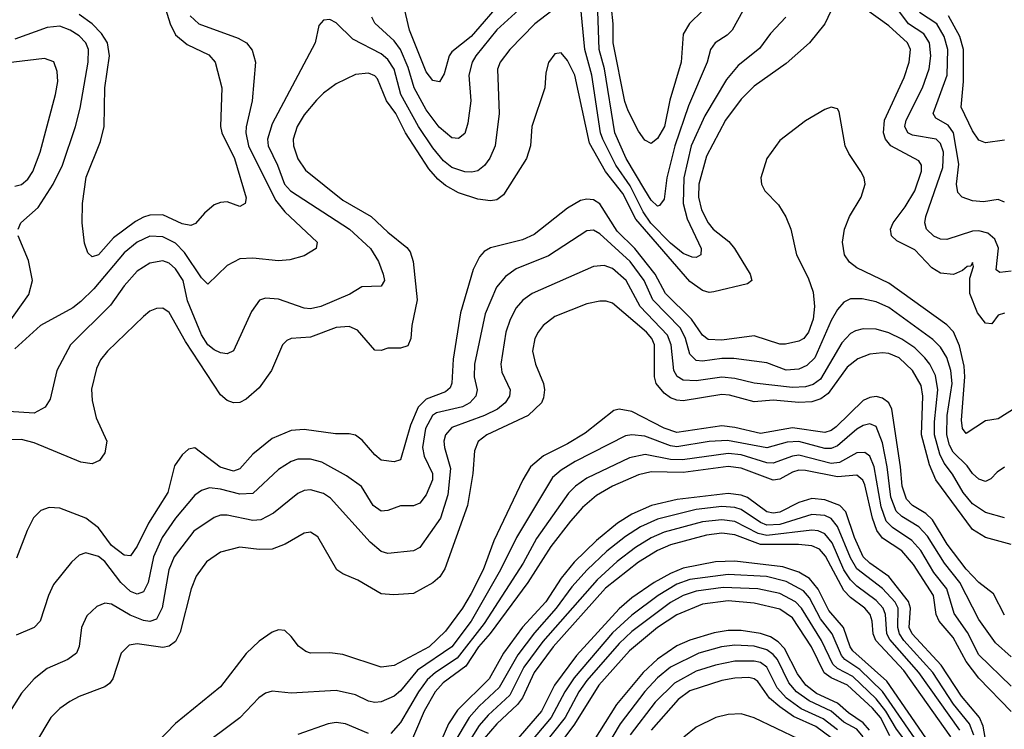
# Model space of a CAD drawing. Header units: inches. Extents: x 1308407 to 1441228, y 959628 to 1036311.
# Tile 420 of 656: x 1375165 to 1378229, y 1024073 to 1026283. Entities that reach past the tile are written whole.
import ezdxf

# ---------------------------------------------------------------- set-up
doc = ezdxf.new("R2010")
doc.units = ezdxf.units.IN
doc.header["$MEASUREMENT"] = 0
doc.layers.add('B3072', color=7, linetype='Continuous')

msp = doc.modelspace()

# ---------------------------------------------------------------- linework, layer by layer
at = {"layer": 'B3072', "color": 5}
for points, elevation in [([(1375594.1, 1026394.1), (1375632.7, 1026270), (1375650, 1026235.7), (1375685.6, 1026205.6), (1375753.1, 1026173.1), (1375773.4, 1026150), (1375793.8, 1026070), (1375790.1, 1025950), (1375793.6, 1025930), (1375832.8, 1025850), (1375870, 1025728), (1375866.4, 1025710), (1375850, 1025700.4), (1375810, 1025715.3), (1375790, 1025713.8), (1375770, 1025705.6), (1375739.4, 1025680.6), (1375711.7, 1025648.3), (1375697.8, 1025642.2), (1375670, 1025647.3), (1375610, 1025675.4), (1375570, 1025674.1), (1375550, 1025667.6), (1375525.5, 1025654.5), (1375456.4, 1025603.6), (1375410, 1025550.8), (1375390, 1025543.9), (1375376.6, 1025556.6), (1375366.3, 1025586.3), (1375358.8, 1025650), (1375359.8, 1025710), (1375371.7, 1025791.7), (1375416.5, 1025903.5), (1375427.7, 1025950), (1375429.9, 1026070), (1375444.5, 1026170), (1375437.5, 1026210), (1375419.6, 1026239.6), (1375390, 1026269.3), (1375350, 1026299.1)], 2620), ([(1377415.3, 1026310), (1377381.6, 1026250), (1377366, 1026234), (1377329.3, 1026210.7), (1377314.8, 1026190), (1377303.7, 1026150), (1377245.7, 1026014.3), (1377203.4, 1025890), (1377178.5, 1025790), (1377170, 1025723.6), (1377156, 1025704), (1377150, 1025701.7), (1377130, 1025721), (1377110, 1025752.9), (1377052.1, 1025850), (1377016.5, 1025930), (1376985, 1026130), (1376968, 1026190), (1376961.5, 1026370)], 2640), ([(1377290.1, 1026310), (1377249, 1026271), (1377230, 1026237.6), (1377223.1, 1026150), (1377188, 1026032), (1377171, 1025950), (1377150, 1025912.7), (1377130, 1025897.4), (1377110, 1025907.6), (1377090, 1025935.8), (1377058.6, 1025998.6), (1377048.1, 1026028.1), (1377011.3, 1026210), (1377011.3, 1026270), (1377001.3, 1026370)], 2620), ([(1377708.6, 1026351.4), (1377670.9, 1026270), (1377622.6, 1026210), (1377550, 1026146.3), (1377450, 1026075.1), (1377410, 1026035.3), (1377360.9, 1025970), (1377301.9, 1025858.1), (1377278.6, 1025770), (1377277.4, 1025730), (1377286.2, 1025690), (1377307.2, 1025650), (1377323.2, 1025630), (1377371.5, 1025591.5), (1377389.7, 1025570), (1377437.9, 1025490), (1377443.2, 1025470), (1377430, 1025459.6), (1377324.6, 1025435.4), (1377310, 1025433), (1377290, 1025439.1), (1377250, 1025467.1), (1377081.8, 1025661.8), (1377041.7, 1025741.7), (1376988.2, 1025810), (1376938.5, 1025898.5), (1376892.6, 1026110), (1376870, 1026155.6), (1376850, 1026179.7), (1376830, 1026176.4), (1376810, 1026149.3), (1376802.5, 1026117.5), (1376799.3, 1026070), (1376758.3, 1025950), (1376754.1, 1025890), (1376742.1, 1025850), (1376670, 1025737), (1376650, 1025722), (1376630, 1025718.2), (1376590, 1025723.5), (1376530, 1025743.9), (1376490, 1025765.9), (1376465.9, 1025785.9), (1376437.8, 1025817.8), (1376365.3, 1025930), (1376334.8, 1025990), (1376306.1, 1026030), (1376278.1, 1026098.1), (1376270, 1026107.5), (1376250, 1026115.7), (1376210, 1026111.9), (1376150, 1026083.2), (1376110, 1026053.8), (1376088.4, 1026031.6), (1376050, 1025985.9), (1376027.9, 1025950), (1376015.8, 1025910), (1376016.8, 1025890), (1376030, 1025849.1), (1376053.8, 1025813.8), (1376170, 1025721), (1376258.9, 1025670), (1376310, 1025621.2), (1376370, 1025572.9), (1376379.4, 1025559.4), (1376389.1, 1025530), (1376401.5, 1025410), (1376385.1, 1025330), (1376381.5, 1025290), (1376372.8, 1025267.2), (1376350, 1025259.4), (1376310, 1025259.8), (1376290, 1025252.8), (1376270, 1025253.8), (1376216.2, 1025316.2), (1376190, 1025327.1), (1376150, 1025323.6), (1376070, 1025294.5), (1376010, 1025289.8), (1375996.1, 1025283.9), (1375982.9, 1025270), (1375948.4, 1025190), (1375910, 1025136.1), (1375870, 1025100.9), (1375850, 1025091.1), (1375830, 1025089.9), (1375810, 1025097.2), (1375790, 1025114.9), (1375680.8, 1025280.8), (1375630, 1025370.7), (1375610, 1025384.1), (1375590, 1025382.8), (1375570, 1025374.6), (1375550, 1025358.4), (1375438.2, 1025250), (1375416.6, 1025223.4), (1375403.7, 1025196.3), (1375387.7, 1025132.3), (1375390, 1025096.3), (1375403.1, 1025043.1), (1375436.3, 1024970), (1375430, 1024934), (1375412.7, 1024910), (1375390, 1024899.5), (1375354.9, 1024905.1), (1375210, 1024965.3), (1375170, 1024975.9), (1375130, 1024974.5)], 2680), ([(1376870, 1026348.4), (1376767.4, 1026270), (1376690.1, 1026190), (1376659.8, 1026150), (1376651.8, 1026128.2), (1376656.5, 1025990), (1376644.2, 1025890), (1376628.2, 1025851.8), (1376611.2, 1025828.8), (1376590, 1025812.4), (1376572.1, 1025807.9), (1376550, 1025808.4), (1376510, 1025822.4), (1376483.3, 1025843.3), (1376450, 1025883.5), (1376405.4, 1025950), (1376351.3, 1026050), (1376330, 1026128.6), (1376310, 1026158.7), (1376290, 1026176.4), (1376201.4, 1026221.4), (1376150, 1026273), (1376130, 1026282.9), (1376110, 1026281.2), (1376095.5, 1026264.5), (1376084, 1026210), (1375950, 1025957.8), (1375936, 1025910), (1375937.7, 1025890), (1375966.9, 1025830), (1375989.2, 1025770), (1376007.4, 1025750), (1376190.6, 1025630.5), (1376256.6, 1025570), (1376281.5, 1025530), (1376296, 1025490), (1376300.2, 1025470), (1376290, 1025452.8), (1376229.6, 1025450.5), (1376192.3, 1025427.7), (1376101.7, 1025390), (1376070, 1025382.2), (1376050, 1025384.3), (1375970, 1025412.5), (1375930, 1025415), (1375911.3, 1025408.7), (1375885.9, 1025374.1), (1375830, 1025251.6), (1375810, 1025242.2), (1375790, 1025245.2), (1375770, 1025254.8), (1375750, 1025270.4), (1375730, 1025300.8), (1375687.2, 1025407.2), (1375673, 1025470), (1375650, 1025506.7), (1375630, 1025524.3), (1375610, 1025531.4), (1375570, 1025524.9), (1375530, 1025499.9), (1375490, 1025454.1), (1375446.8, 1025393.2), (1375322.8, 1025270), (1375279.8, 1025190), (1375259.5, 1025100.5), (1375244.1, 1025075.9), (1375210, 1025057.7), (1375130, 1025062.4)], 2660), ([(1376763.9, 1026356.1), (1376650, 1026250.7), (1376584.6, 1026170), (1376572.7, 1026150), (1376562.4, 1026110), (1376569.2, 1026030), (1376559.5, 1025960.5), (1376550, 1025928.6), (1376530, 1025912.5), (1376510, 1025914.9), (1376470, 1025948), (1376430, 1026001.4), (1376392.3, 1026070), (1376373.7, 1026133.7), (1376349.4, 1026189.4), (1376330, 1026216.7), (1376270, 1026271.5), (1376260.1, 1026290)], 2640), ([(1376670, 1026347.7), (1376570, 1026230.3), (1376510, 1026182.2), (1376501.3, 1026170), (1376486.2, 1026113.8), (1376471.1, 1026088.9), (1376450, 1026093.2), (1376430, 1026119.8), (1376378.1, 1026250), (1376359, 1026330)], 2620), ([(1377548.7, 1026290), (1377500.9, 1026239.1), (1377467.2, 1026192.8), (1377400.6, 1026139.4), (1377364, 1026096), (1377296.8, 1025983.2), (1377254.6, 1025890), (1377231.5, 1025790), (1377229.6, 1025710), (1377242.1, 1025662.1), (1377285.4, 1025570), (1377284, 1025550), (1377270, 1025541.7), (1377257.4, 1025542.6), (1377230, 1025554.8), (1377190, 1025586.5), (1377128.8, 1025648.8), (1377104.6, 1025684.6), (1377064.9, 1025764.9), (1377019.5, 1025830), (1376979.3, 1025910), (1376972.3, 1025930), (1376945.5, 1026110), (1376923.7, 1026190), (1376910, 1026329.6)], 2660), ([(1378230, 1025369), (1378210, 1025362.4), (1378190, 1025335.9), (1378170, 1025337.4), (1378146, 1025370), (1378121.5, 1025430), (1378122.1, 1025477.9), (1378133.6, 1025513.6), (1378130, 1025526.6), (1378124.5, 1025515.5), (1378113.7, 1025513.7), (1378098.9, 1025501.1), (1378070.5, 1025489.5), (1378030, 1025493.6), (1378003.6, 1025510), (1377950, 1025565.8), (1377894.4, 1025594.4), (1377877.6, 1025610), (1377874.5, 1025630), (1377883.4, 1025650), (1377920.3, 1025699.7), (1377950, 1025749.5), (1377971.2, 1025811.2), (1377971.4, 1025830), (1377963.2, 1025843.2), (1377875.4, 1025890), (1377859.6, 1025910), (1377852.9, 1025930), (1377855.6, 1025970), (1377917.8, 1026102.2), (1377933.3, 1026150), (1377937.1, 1026190), (1377927.9, 1026210), (1377870, 1026263.5), (1377796, 1026316)], 2680), ([(1378250, 1025499.5), (1378215.4, 1025495.4), (1378203.9, 1025503.9), (1378211.2, 1025571.2), (1378199.6, 1025599.6), (1378177.4, 1025617.4), (1378150, 1025625.4), (1378130, 1025624.4), (1378050, 1025597.6), (1378030, 1025599.3), (1378010, 1025608.7), (1377986.9, 1025630), (1377981.7, 1025650), (1377985, 1025670), (1378037.9, 1025822.1), (1378039.6, 1025870), (1378030, 1025897.1), (1378016.4, 1025910), (1377943.2, 1025923.2), (1377928.5, 1025930), (1377919.5, 1025950), (1377924, 1025970), (1377974.6, 1026070), (1377994.8, 1026130), (1378000.8, 1026170), (1377995.7, 1026210), (1377978.1, 1026238.1), (1377931, 1026270), (1377901, 1026310)], 2660), ([(1378230, 1025714.2), (1378210, 1025722.2), (1378164.4, 1025715.6), (1378130, 1025718.1), (1378097.7, 1025730), (1378084.4, 1025744.4), (1378080.6, 1025770), (1378087.5, 1025832.5), (1378071.2, 1025930), (1378054.5, 1025954.5), (1378015.9, 1025975.9), (1378007.4, 1025990), (1378051.2, 1026110), (1378053.6, 1026190), (1378041.7, 1026230), (1378018.6, 1026270), (1377965, 1026305)], 2640), ([(1375695, 1026295), (1375722.7, 1026270), (1375845.1, 1026225.1), (1375870.2, 1026210), (1375887.9, 1026187.9), (1375898.1, 1026150), (1375888.2, 1026030), (1375870, 1025949), (1375868.6, 1025930), (1375876.3, 1025890), (1375960.9, 1025720.9), (1375990, 1025683.8), (1376090.2, 1025590), (1376087.4, 1025570), (1376050, 1025547.3), (1376005.5, 1025534.5), (1375970, 1025531.9), (1375890, 1025539.9), (1375850, 1025538.4), (1375810, 1025517.3), (1375750, 1025459.1), (1375730, 1025478.8), (1375677.4, 1025557.4), (1375650, 1025586.5), (1375610, 1025606.1), (1375570, 1025608.8), (1375530, 1025589.5), (1375490, 1025556.5), (1375395.5, 1025444.5), (1375355.4, 1025404.6), (1375330, 1025385.4), (1375229.3, 1025330), (1375150, 1025257.7)], 2640), ([(1378230, 1025907.8), (1378170, 1025899.3), (1378150, 1025907.6), (1378130, 1025936.2), (1378094.9, 1026010), (1378101.6, 1026090), (1378101.8, 1026190), (1378090.2, 1026230), (1378054.9, 1026294.9)], 2620), ([(1375160.3, 1025630), (1375168.7, 1025650), (1375222.6, 1025697.4), (1375268.9, 1025770), (1375298, 1025830), (1375338.4, 1025950), (1375352.6, 1026007.4), (1375378, 1026150), (1375378.9, 1026190), (1375370.7, 1026210), (1375350, 1026232), (1375321.5, 1026250), (1375290, 1026262.1), (1375250, 1026257.9), (1375150, 1026222)], 2640), ([(1375150, 1025764.4), (1375170, 1025769.6), (1375190, 1025786.3), (1375205.8, 1025810), (1375228.5, 1025870), (1375276.1, 1026050), (1375282.9, 1026090), (1375281.6, 1026121.6), (1375270.9, 1026150.9), (1375241.8, 1026161.8), (1375050, 1026139.1)], 2660), ([(1378302.1, 1025097.9), (1378210, 1025039.8), (1378170, 1025033), (1378110, 1024994.4), (1378099.2, 1025010), (1378095.8, 1025035.8), (1378106.1, 1025170), (1378103.7, 1025203.7), (1378090, 1025267.4), (1378070.9, 1025310.9), (1378050, 1025331.9), (1377870, 1025462.1), (1377769.9, 1025509.9), (1377747.6, 1025527.6), (1377731.8, 1025550), (1377724.9, 1025590), (1377732.1, 1025630), (1377747.2, 1025670), (1377783.3, 1025730), (1377796, 1025770), (1377792.6, 1025790), (1377782.8, 1025810), (1377745.4, 1025865.4), (1377734, 1025890), (1377715.2, 1025995.2), (1377710, 1026004.7), (1377690, 1026009.8), (1377670, 1026002.9), (1377610, 1025967.4), (1377530, 1025906.8), (1377490.1, 1025850), (1377471, 1025790), (1377472.8, 1025770), (1377483.5, 1025750), (1377525.7, 1025705.7), (1377548.7, 1025668.7), (1377564.1, 1025630), (1377582.6, 1025550), (1377618.4, 1025478.4), (1377633.7, 1025433.7), (1377638.5, 1025390), (1377634.2, 1025350), (1377619.5, 1025310), (1377604.6, 1025290), (1377590, 1025281.1), (1377547.8, 1025272.2), (1377530, 1025272.5), (1377450, 1025298.5), (1377350, 1025284.2), (1377307, 1025287), (1377290, 1025300.4), (1377255.7, 1025350), (1377174.4, 1025430), (1377142.1, 1025490), (1377079.6, 1025570), (1377024.3, 1025624.3), (1376970, 1025709.5), (1376950, 1025721.2), (1376930, 1025724.1), (1376910, 1025719.9), (1376870, 1025695.8), (1376766.2, 1025613.8), (1376730, 1025597), (1376630, 1025572.6), (1376610, 1025560.6), (1376595.4, 1025544.6), (1376575.7, 1025504.3), (1376537, 1025370), (1376514.2, 1025225.8), (1376509.4, 1025150.6), (1376504.2, 1025135.9), (1376490, 1025123.6), (1376430, 1025101), (1376404.4, 1025075.6), (1376380.5, 1025019.5), (1376350, 1024912.2), (1376330, 1024906), (1376290, 1024911.4), (1376270, 1024927.6), (1376230, 1024973.8), (1376210, 1024989), (1376190, 1024993.3), (1376147.2, 1024992.8), (1376050, 1025007), (1376010, 1025003.2), (1375950, 1024978.8), (1375890.1, 1024930), (1375850, 1024884.2), (1375830, 1024877.3), (1375788.9, 1024888.9), (1375710, 1024949.1), (1375690, 1024945.7), (1375670, 1024928), (1375646.3, 1024893.7), (1375626, 1024810), (1375565.5, 1024714.5), (1375530, 1024643.2), (1375510, 1024613.4), (1375490, 1024615.1), (1375450, 1024645.3), (1375410, 1024700.3), (1375370, 1024730.7), (1375290, 1024761.2), (1375256.1, 1024763.9), (1375230, 1024754.5), (1375208.1, 1024731.9), (1375188.2, 1024691.8), (1375154.3, 1024605.7)], 2720), ([(1378230, 1024889.3), (1378206.5, 1024873.5), (1378187.5, 1024852.5), (1378170, 1024845), (1378150, 1024851.5), (1378130, 1024869.4), (1378113.3, 1024893.3), (1378070, 1024936.2), (1378058.2, 1024958.2), (1378049.6, 1024990.4), (1378050.7, 1025050), (1378066.8, 1025150), (1378062.4, 1025190), (1378050.4, 1025230.3), (1378030, 1025263.1), (1378006.7, 1025286.7), (1377870, 1025386.8), (1377830, 1025403.8), (1377786.4, 1025413.6), (1377750, 1025413.6), (1377730, 1025403), (1377710, 1025379.9), (1377690, 1025346.2), (1377639.1, 1025230), (1377614, 1025206), (1377590, 1025193.9), (1377550, 1025190.9), (1377490, 1025214.3), (1377387.2, 1025227.2), (1377350, 1025227.6), (1377290, 1025219.3), (1377270, 1025221.8), (1377250, 1025241), (1377236.4, 1025290), (1377221.7, 1025321.7), (1377135.4, 1025410), (1377107.8, 1025470), (1377064.2, 1025530), (1376970, 1025615.5), (1376950, 1025627), (1376930, 1025624.6), (1376810, 1025546.8), (1376710, 1025506.6), (1376677.1, 1025482.9), (1376648.1, 1025450), (1376613.6, 1025366.4), (1376580.6, 1025210), (1376579.5, 1025170), (1376588.8, 1025130), (1376584.6, 1025110), (1376566.1, 1025090), (1376542.6, 1025077.4), (1376461.4, 1025058.6), (1376449, 1025050), (1376427.9, 1025010), (1376418.2, 1024950), (1376423.8, 1024923.8), (1376449.7, 1024870), (1376449.4, 1024850), (1376430, 1024802.7), (1376410, 1024776.8), (1376390, 1024768.4), (1376350, 1024769), (1376310, 1024754.7), (1376290, 1024752.6), (1376265.2, 1024770), (1376228.7, 1024828.7), (1376182.2, 1024862.2), (1376104.6, 1024904.6), (1376070, 1024914), (1376030, 1024913.7), (1376010, 1024907.2), (1375970, 1024882.2), (1375890, 1024807), (1375850, 1024804.8), (1375790, 1024821.2), (1375755.5, 1024824.5), (1375730, 1024816.9), (1375710, 1024802.4), (1375649.6, 1024730.4), (1375608.5, 1024670), (1375581.2, 1024610), (1375564, 1024530), (1375550, 1024501.1), (1375530, 1024494.2), (1375510, 1024502.6), (1375479.7, 1024530), (1375430, 1024595.8), (1375410, 1024610.8), (1375370, 1024622.3), (1375350, 1024615.3), (1375326.1, 1024593.9), (1375270, 1024524.4), (1375254.1, 1024490), (1375228.5, 1024410), (1375210.1, 1024389.9), (1375153.8, 1024366.2)], 2740), ([(1375125, 1025330), (1375193.2, 1025426.8), (1375204.7, 1025470), (1375192.4, 1025532.4), (1375159.8, 1025610)], 2640), ([(1378230, 1024731.4), (1378170, 1024747.8), (1378130, 1024775.4), (1378101.4, 1024810), (1378067.6, 1024867.6), (1378041.8, 1024901.8), (1378028, 1024930), (1378011.7, 1024990), (1378011.5, 1025030), (1378021.9, 1025130), (1378014.4, 1025174.4), (1377997.4, 1025210), (1377981.4, 1025230), (1377950, 1025260.6), (1377910, 1025287.8), (1377870, 1025307.4), (1377830, 1025318.9), (1377790, 1025320.1), (1377766.1, 1025313.9), (1377750, 1025305.2), (1377723.2, 1025276.8), (1377656.5, 1025163.5), (1377633.6, 1025146.4), (1377610, 1025139), (1377570, 1025137.2), (1377450, 1025150.6), (1377390, 1025164.8), (1377350, 1025169.1), (1377270, 1025157.7), (1377230, 1025159.7), (1377211.1, 1025171.1), (1377200.6, 1025190), (1377192.3, 1025270), (1377180.7, 1025300.7), (1377096, 1025390), (1377052.6, 1025470), (1377010, 1025508.1), (1376983.3, 1025516.7), (1376950, 1025514.2), (1376759.7, 1025430), (1376730.4, 1025409.6), (1376710, 1025385.7), (1376691, 1025349), (1376677.9, 1025310), (1376661.6, 1025210), (1376664.9, 1025184.9), (1376690.7, 1025130), (1376689, 1025110), (1376675.8, 1025090), (1376651.9, 1025070), (1376610.9, 1025050), (1376510, 1025012.3), (1376489.8, 1024990.2), (1376484.8, 1024970), (1376486.5, 1024950), (1376505.5, 1024885.5), (1376496.7, 1024803.3), (1376474, 1024730), (1376410, 1024639), (1376390, 1024628.4), (1376310, 1024620.9), (1376290, 1024626.4), (1376255.3, 1024655.3), (1376132.2, 1024792.2), (1376110, 1024807.3), (1376070, 1024818.4), (1376050, 1024816.2), (1376030, 1024807.5), (1375954.5, 1024745.5), (1375914.8, 1024725.2), (1375890, 1024723.3), (1375810, 1024740.1), (1375790, 1024739.7), (1375770, 1024733), (1375706.2, 1024690), (1375645.5, 1024610), (1375628.5, 1024570), (1375608.4, 1024451.6), (1375590, 1024415.7), (1375570, 1024408.4), (1375550, 1024411.4), (1375508.8, 1024428.8), (1375450, 1024462.8), (1375430, 1024465.4), (1375405, 1024455), (1375373.8, 1024426.2), (1375357.2, 1024390), (1375349.5, 1024330.5), (1375341.5, 1024310), (1375314.9, 1024290), (1375250, 1024262.7), (1375209.6, 1024230.4), (1375170, 1024185.6), (1375130, 1024121.2)], 2760), ([(1378250, 1024648.8), (1378170, 1024670.3), (1378130, 1024695.1), (1378016.1, 1024850), (1377996.5, 1024896.5), (1377971.6, 1024990), (1377975.8, 1025110), (1377970, 1025143.5), (1377943.7, 1025190), (1377901.3, 1025230), (1377870, 1025242.9), (1377850, 1025245.6), (1377810, 1025241.1), (1377773.1, 1025226.9), (1377739.8, 1025200.2), (1377680.9, 1025119.1), (1377657.9, 1025102.1), (1377630, 1025092.6), (1377590, 1025090.8), (1377510, 1025097.9), (1377450, 1025092.2), (1377373.8, 1025113.8), (1377350, 1025115.7), (1377230, 1025096.2), (1377210, 1025097.9), (1377190, 1025105.5), (1377170, 1025119.9), (1377145.9, 1025150), (1377140.2, 1025170), (1377140.2, 1025270), (1377131.7, 1025290), (1377115.7, 1025310), (1377010, 1025399.5), (1376990, 1025406.6), (1376970, 1025406.2), (1376930, 1025397.3), (1376830, 1025358), (1376793.5, 1025330), (1376778.4, 1025310), (1376768.3, 1025290), (1376761, 1025250), (1376769.5, 1025210), (1376795.1, 1025150), (1376798.2, 1025130), (1376794.9, 1025105.1), (1376788.3, 1025090), (1376747.5, 1025050), (1376618, 1024990), (1376591.2, 1024968.8), (1376580.3, 1024939.7), (1376575.4, 1024870), (1376558.5, 1024770), (1376487.6, 1024572.4), (1376472.6, 1024547.4), (1376450, 1024528.9), (1376390, 1024496.4), (1376328.1, 1024491.9), (1376290, 1024495.2), (1376217.3, 1024537.3), (1376170, 1024556.8), (1376151.9, 1024570), (1376092.5, 1024672.5), (1376070, 1024686.6), (1376050, 1024683.7), (1375990.5, 1024649.5), (1375950, 1024633.8), (1375910, 1024632.4), (1375850, 1024639.9), (1375790, 1024624.9), (1375745.7, 1024594.3), (1375713.5, 1024550), (1375698.4, 1024510), (1375664.1, 1024375.9), (1375650, 1024346.7), (1375630, 1024331.9), (1375610, 1024328), (1375530, 1024339), (1375505.5, 1024334.5), (1375480.2, 1024310), (1375454.6, 1024230), (1375444.4, 1024215.6), (1375430, 1024205.4), (1375350, 1024175.4), (1375320.5, 1024159.5), (1375290, 1024137.8), (1375262, 1024110), (1375213.9, 1024030)], 2780), ([(1378230, 1024428), (1378194.9, 1024494.9), (1378150, 1024529.9), (1378110, 1024572.1), (1378051.6, 1024650), (1378005.6, 1024725.6), (1377984.5, 1024744.5), (1377943.5, 1024770), (1377924.3, 1024790), (1377910.6, 1024830), (1377906.3, 1024890), (1377878.9, 1025070), (1377869.1, 1025089.1), (1377850, 1025104.1), (1377830, 1025109.1), (1377810, 1025106.5), (1377790, 1025096.7), (1377705.2, 1025014.8), (1377690, 1025003.4), (1377670, 1024997.6), (1377570, 1025011.8), (1377470, 1024994), (1377390, 1025013.2), (1377350, 1025018.1), (1377210, 1024996.9), (1377170, 1025010.2), (1377070, 1025062.1), (1377030.1, 1025069.9), (1377014.2, 1025065.8), (1376924.4, 1024995.6), (1376870, 1024961.9), (1376795.2, 1024924.8), (1376753.9, 1024890), (1376730.5, 1024850), (1376640.6, 1024659.4), (1376607.1, 1024570), (1376570, 1024496.1), (1376542.4, 1024450), (1376490, 1024378.8), (1376438.8, 1024330), (1376330, 1024271.3), (1376290, 1024267), (1376170, 1024306.1), (1376130, 1024311.1), (1376070, 1024310.6), (1376054.9, 1024314.9), (1376032.3, 1024332.3), (1376010, 1024362.2), (1375990, 1024380.3), (1375970, 1024382.4), (1375950, 1024375.8), (1375910, 1024347.4), (1375870, 1024308.9), (1375790, 1024205.4), (1375650, 1024090.6), (1375590, 1024029.9)], 2820), ([(1378250, 1024298.6), (1378201.9, 1024341.9), (1378150, 1024415), (1378090.2, 1024530), (1378042.4, 1024590), (1377990, 1024674), (1377963.1, 1024703.1), (1377910, 1024735.7), (1377892.4, 1024752.4), (1377876.1, 1024796.1), (1377864.8, 1024890), (1377850, 1024964.5), (1377830, 1025015.9), (1377810, 1025024.5), (1377790, 1025018.9), (1377770, 1025007.3), (1377710, 1024955.2), (1377690, 1024947), (1377670, 1024947.4), (1377590, 1024969.5), (1377553.3, 1024966.7), (1377490, 1024949), (1377367.6, 1024972.4), (1377310, 1024968.8), (1377210, 1024952.3), (1377190, 1024955.7), (1377110, 1024986), (1377070, 1024990.3), (1377050, 1024986.8), (1376893.4, 1024906.6), (1376850, 1024879.7), (1376823.3, 1024856.7), (1376711, 1024670), (1376661, 1024570), (1376569.5, 1024410), (1376510, 1024329.4), (1376403.2, 1024256.8), (1376350, 1024193.1), (1376330, 1024176.6), (1376290, 1024158.8), (1376270, 1024156.6), (1376250, 1024161), (1376210, 1024179.9), (1376150, 1024194.1), (1376010, 1024185.9), (1375950, 1024191.6), (1375930, 1024185.8), (1375909.3, 1024170.7), (1375850, 1024109.1), (1375718.2, 1024010)], 2840), ([(1378250, 1024207.8), (1378150, 1024305.1), (1378114.4, 1024374.4), (1378073.3, 1024433.3), (1378050.2, 1024510), (1378010, 1024561.4), (1377969.3, 1024629.3), (1377941.2, 1024661.2), (1377880.9, 1024700.9), (1377861.5, 1024721.5), (1377845.3, 1024765.3), (1377823.8, 1024890), (1377810, 1024923.2), (1377794.9, 1024934.9), (1377770, 1024933.9), (1377715.8, 1024904.2), (1377690, 1024900.4), (1377590, 1024926.2), (1377570, 1024923.8), (1377510, 1024901.7), (1377490, 1024902.6), (1377410, 1024927.2), (1377370, 1024931.4), (1377227.7, 1024912.3), (1377190, 1024913.5), (1377111, 1024929), (1377062.1, 1024917.9), (1376930, 1024854.9), (1376894.2, 1024830), (1376872.2, 1024807.8), (1376773.3, 1024666.7), (1376731.3, 1024590), (1376610, 1024402.3), (1376525.7, 1024294.3), (1376458.3, 1024250), (1376432.8, 1024227.2), (1376406, 1024190), (1376350, 1024093.8), (1376319.8, 1024060.2)], 2860), ([(1378250, 1024128.8), (1378150, 1024232), (1378110, 1024283.7), (1378070, 1024358.4), (1378026.5, 1024410), (1378017.3, 1024430), (1378008.5, 1024490), (1377946.6, 1024586.6), (1377910, 1024629), (1377850, 1024668.3), (1377832.1, 1024692.1), (1377818.3, 1024730), (1377794.8, 1024834.7), (1377788.5, 1024848.5), (1377770, 1024864.6), (1377710, 1024859.2), (1377610, 1024879.3), (1377590, 1024879.5), (1377570, 1024874), (1377530, 1024852.2), (1377510, 1024848.3), (1377410, 1024886.4), (1377370, 1024890.8), (1377230, 1024872.7), (1377130, 1024875), (1377090, 1024865.2), (1377009.8, 1024830.2), (1376959.3, 1024800.7), (1376916.4, 1024763.6), (1376879.1, 1024720.9), (1376817.6, 1024642.4), (1376746.5, 1024530), (1376628.4, 1024371.6), (1376592.3, 1024330), (1376552.8, 1024270), (1376482.5, 1024217.5), (1376457.5, 1024190), (1376423.3, 1024130), (1376370, 1024002.4)], 2880), ([(1378172.2, 1024030), (1378163.3, 1024083.3), (1378151.6, 1024110), (1378096.2, 1024176.2), (1378032.4, 1024272.4), (1377942.7, 1024370), (1377933, 1024390), (1377937.1, 1024450), (1377931.1, 1024471.1), (1377870, 1024549.1), (1377810, 1024589.9), (1377790, 1024609.9), (1377762.3, 1024670), (1377736.1, 1024750), (1377717.3, 1024770), (1377670, 1024787.5), (1377630, 1024791.3), (1377590, 1024779.2), (1377530, 1024749.6), (1377510, 1024745.7), (1377489.9, 1024750), (1377430, 1024794.4), (1377410, 1024802.5), (1377370, 1024807.3), (1377211.2, 1024788.8), (1377130.6, 1024769.4), (1377070, 1024742.8), (1377025.2, 1024714.8), (1376959.3, 1024660.7), (1376890, 1024593.1), (1376850, 1024543.5), (1376801.6, 1024470), (1376730, 1024390.8), (1376670.2, 1024310.2), (1376625.5, 1024230), (1376526.9, 1024133.1), (1376499.6, 1024090), (1376478, 1024042)], 2920), ([(1378134.6, 1024054.6), (1378120.2, 1024090), (1378071.1, 1024151.1), (1378006.7, 1024250), (1377915.8, 1024350), (1377902.5, 1024370), (1377897.1, 1024390), (1377898.6, 1024450), (1377889.2, 1024469.2), (1377850, 1024511.3), (1377770, 1024572.5), (1377750, 1024607.4), (1377710, 1024704.8), (1377690, 1024729.3), (1377670, 1024738.9), (1377630, 1024742.2), (1377530, 1024710.7), (1377490, 1024708.3), (1377470, 1024716.6), (1377410, 1024757), (1377390, 1024763.3), (1377350, 1024766.3), (1377270, 1024757), (1377150, 1024727.1), (1377097, 1024703), (1377050, 1024673.5), (1376992.2, 1024627.8), (1376930.7, 1024569.3), (1376883.2, 1024516.8), (1376834.3, 1024450), (1376766.7, 1024373.3), (1376714.7, 1024305.3), (1376657.3, 1024202.7), (1376594.7, 1024145.3), (1376563.5, 1024110), (1376516.3, 1024030)], 2940), ([(1378090.6, 1024070), (1377963.1, 1024250), (1377872.5, 1024352.5), (1377863.1, 1024370), (1377859.5, 1024430), (1377851.9, 1024450), (1377830, 1024474.6), (1377770, 1024518.8), (1377750, 1024538.8), (1377729.8, 1024570), (1377693.5, 1024653.5), (1377670, 1024682.1), (1377650, 1024691), (1377630, 1024693.1), (1377490, 1024676.2), (1377462.9, 1024682.9), (1377390, 1024719.9), (1377350, 1024724.8), (1377290, 1024719.4), (1377170, 1024686.4), (1377130, 1024668.7), (1377081.1, 1024638.9), (1377024.4, 1024595.6), (1376961.5, 1024538.5), (1376793.2, 1024346.8), (1376733.8, 1024266.2), (1376690, 1024179.1), (1376622.5, 1024117.5), (1376594.8, 1024085.2), (1376555.9, 1024024.1)], 2960), ([(1378062.3, 1024050), (1377916.6, 1024256.6), (1377829.1, 1024350), (1377820.8, 1024370), (1377817.5, 1024410), (1377811, 1024430), (1377794.5, 1024450), (1377750, 1024483.7), (1377730, 1024505.7), (1377672.6, 1024612.6), (1377653.5, 1024633.5), (1377630, 1024643.8), (1377588.6, 1024648.6), (1377470, 1024648.5), (1377390, 1024678.7), (1377350, 1024683.6), (1377302.6, 1024677.4), (1377190, 1024647), (1377150, 1024630), (1377090, 1024593.9), (1376987.8, 1024512.2), (1376824.7, 1024330), (1376766.2, 1024250), (1376729.1, 1024170.9), (1376714.1, 1024150), (1376649.5, 1024090.5), (1376610, 1024043.9)], 2980), ([(1377996.6, 1024030), (1377863.4, 1024223.4), (1377757.7, 1024317.7), (1377749.3, 1024330), (1377729, 1024390), (1377683, 1024443), (1377649.8, 1024509.8), (1377622.5, 1024542.5), (1377590, 1024562), (1377539.4, 1024579.4), (1377390, 1024596.5), (1377330, 1024594.9), (1377230, 1024575.1), (1377190, 1024558.5), (1377139.7, 1024530), (1377070, 1024482.2), (1377030, 1024448.5), (1376897.3, 1024302.7), (1376828.7, 1024210), (1376788.5, 1024130), (1376669, 1023991)], 3020), ([(1377960.8, 1024030), (1377850, 1024191.2), (1377779.1, 1024259.1), (1377732.4, 1024290), (1377722.4, 1024302.4), (1377693.4, 1024370), (1377656.7, 1024416.7), (1377622.5, 1024482.5), (1377604.1, 1024504.1), (1377550, 1024533.6), (1377489, 1024549), (1377370, 1024555.4), (1377250, 1024539.9), (1377210, 1024525), (1377151.8, 1024490), (1377070, 1024428.9), (1377010, 1024373), (1376890, 1024233.8), (1376861.2, 1024190), (1376819.1, 1024110), (1376718.5, 1023990)], 3040), ([(1377926.3, 1024030), (1377893.2, 1024073.2), (1377860.7, 1024130), (1377830, 1024167.8), (1377757.3, 1024237.3), (1377710, 1024262.7), (1377695.5, 1024275.5), (1377660.4, 1024350), (1377597.5, 1024450), (1377579.6, 1024470), (1377530, 1024495.5), (1377461.6, 1024510), (1377354.3, 1024514.3), (1377270, 1024503.4), (1377230, 1024489.2), (1377190, 1024467.4), (1377070, 1024377.3), (1377030, 1024339.9), (1376930, 1024224.9), (1376905.3, 1024190), (1376861.8, 1024110), (1376777.3, 1024002.7)], 3060), ([(1377872.9, 1024052.9), (1377843.7, 1024110), (1377819.2, 1024139.2), (1377740.9, 1024210), (1377690, 1024233.2), (1377668.7, 1024248.7), (1377629.1, 1024330), (1377570, 1024420.6), (1377530, 1024447.4), (1377450, 1024465.8), (1377370, 1024473), (1377290, 1024462.8), (1377210, 1024429), (1377149.6, 1024390.4), (1377063, 1024317), (1376967.4, 1024210), (1376891.4, 1024088.6), (1376817.7, 1023990)], 3080), ([(1377809, 1024070), (1377790, 1024093.7), (1377744, 1024124), (1377710, 1024154.8), (1377644.9, 1024184.9), (1377611.7, 1024210), (1377585.7, 1024245.7), (1377545, 1024325), (1377525.4, 1024345.4), (1377500.8, 1024360.8), (1377470, 1024371.5), (1377410, 1024380.4), (1377370, 1024380.9), (1377326.5, 1024373.5), (1377250, 1024350.7), (1377210, 1024332.8), (1377150, 1024291.4), (1377105.5, 1024250), (1377022.2, 1024150), (1376858.4, 1023890)], 3120), ([(1377790, 1024050), (1377770, 1024073.6), (1377730, 1024095.7), (1377689.7, 1024129.7), (1377621.2, 1024161.2), (1377581.9, 1024190), (1377558.1, 1024218.1), (1377523.1, 1024290), (1377510, 1024306.1), (1377490, 1024320), (1377450, 1024331.5), (1377390, 1024334.5), (1377349.1, 1024330), (1377277.8, 1024310), (1377190, 1024266.6), (1377150, 1024233.4), (1377110, 1024190.6), (1377033.7, 1024090), (1376962.3, 1023970)], 3140), ([(1377710, 1024071.3), (1377665.3, 1024105.3), (1377597.1, 1024137.1), (1377551.1, 1024170), (1377522.3, 1024202.3), (1377490, 1024267), (1377470, 1024280.6), (1377450, 1024285.4), (1377390, 1024284.8), (1377330, 1024272.6), (1377270, 1024253.8), (1377202.8, 1024217.2), (1377142.2, 1024157.8), (1377064.1, 1024055.9)], 3160), ([(1377690, 1024046.5), (1377642, 1024082), (1377573.2, 1024113.2), (1377530, 1024142.5), (1377498.6, 1024170), (1377461.7, 1024221.7), (1377450, 1024230.6), (1377434, 1024234), (1377390, 1024232.5), (1377350, 1024225), (1377250, 1024192.4), (1377213.8, 1024166.2), (1377129.6, 1024070.4)], 3180), ([(1377590, 1024042.5), (1377450, 1024109), (1377410, 1024121.7), (1377370, 1024119.4), (1377331.2, 1024110), (1377270, 1024079.3), (1377231.7, 1024048.3)], 3220), ([(1376250, 1024059.7), (1376178.9, 1024090), (1376150, 1024094.5), (1376124.9, 1024090), (1376030, 1024057.3)], 2860)]:
    msp.add_lwpolyline(points, dxfattribs=dict(at, elevation=elevation))

doc.saveas('drawing.dxf')
